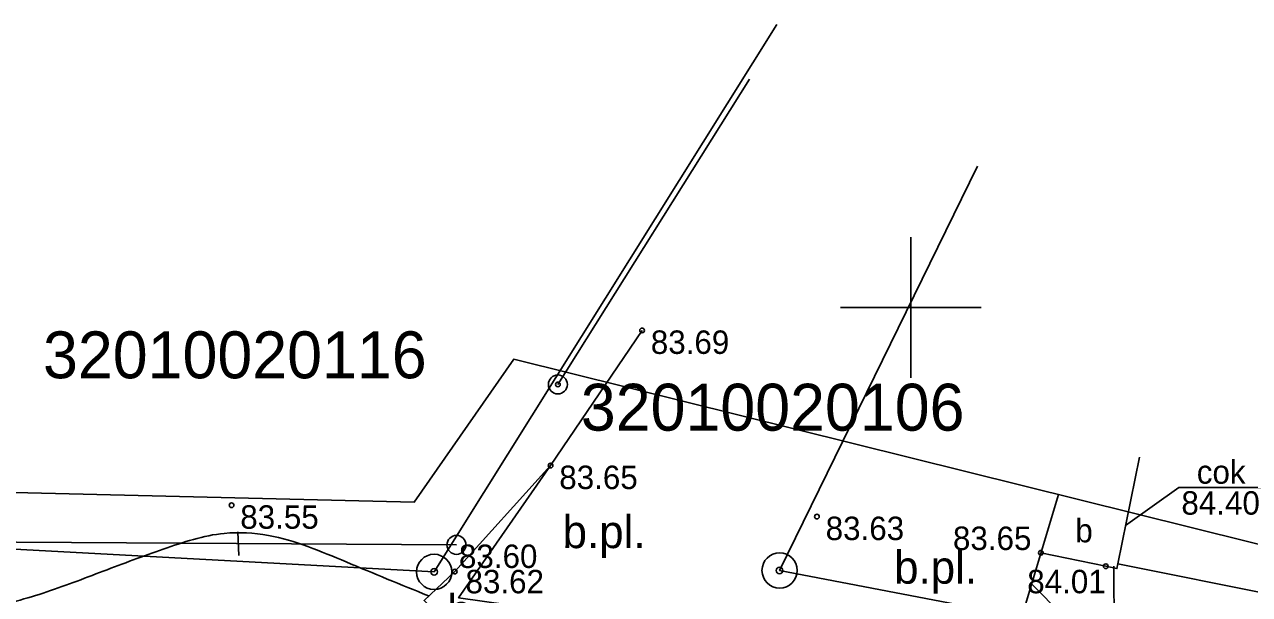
# Model space of a CAD drawing. Extents: x 576692 to 577659, y 273254 to 273799.
# Drawn here: x 577081.1 to 577107.22, y 273493.88 to 273506.03 of the extents above; entities that cross this region are included whole.
import ezdxf

# ---------------------------------------------------------------- set-up
doc = ezdxf.new("R2010")
doc.units = 0
for name, color, linetype in [('APGS_ELEM_####_####_#', 7, 'Continuous'), ('APGS_VADP_ZSPR_####_I', 7, 'Continuous'), ('BUVE_BDET_####_####_#', 7, 'Continuous'), ('BUVE_EKAS_BPAL_####_#', 7, 'Continuous'), ('BUVE_EKAS_RAKS_TKST_#', 7, 'Continuous'), ('CELI_CAPM_####_####_#', 7, 'Continuous'), ('CELI_CMAL_####_####_#', 7, 'Continuous'), ('CELI_ELEM_####_####_#', 7, 'Continuous'), ('CELI_TAKA_####_####_#', 7, 'Continuous'), ('CKOM_ELEM_####_####_#', 7, 'Continuous'), ('DREN_ELEM_####_####_#', 7, 'Continuous'), ('ELEK_ELEM_####_####_#', 7, 'Continuous'), ('GEOD_SITP_####_TKST_#', 7, 'Continuous'), ('HIDT_REZV_####_TKST_#', 7, 'Continuous'), ('RELJ_ELEM_####_####_#', 7, 'Continuous'), ('SILT_VADP_UDEN_####_#', 7, 'Continuous'), ('SILT_VADP_UDEN_TKST_#', 7, 'Continuous'), ('SKAN_VADP_PAST_TKST_#', 7, 'Continuous')]:
    doc.layers.add(name, color=color, linetype=linetype)

msp = doc.modelspace()

# ---------------------------------------------------------------- linework, layer by layer
at = {"layer": 'APGS_ELEM_####_####_#'}
msp.add_lwpolyline([(577091.409, 273493.658), (577090.355, 273493.808), (577092.315, 273496.625)], dxfattribs=at)
at = {"layer": 'BUVE_BDET_####_####_#'}
for points in [[(577092.471, 273498.356), (577096.556, 273504.865)], [(577090.308, 273494.934), (577065.677, 273495.083), (577057.991, 273495.121), (577054.103, 273496.396), (577051.621, 273498.87)], [(577104.323, 273494.482), (577104.329, 273493.102), (577111.669, 273491.573), (577127.008, 273488.667), (577127.42, 273490.297)]]:
    msp.add_lwpolyline(points, dxfattribs=at)
at = {"layer": 'BUVE_EKAS_RAKS_TKST_#'}
for centre, radius in [((577089.833, 273494.359), 0.375), ((577097.198, 273494.389), 0.375), ((577097.198, 273494.389), 0.0702), ((577089.833, 273494.359), 0.0702)]:
    msp.add_circle(centre, radius, dxfattribs=at)
at = {"layer": 'CELI_CAPM_####_####_#'}
for points in [[(577092.315, 273496.625), (577094.267, 273499.508)], [(577103.143, 273496.009), (577101.826, 273491.604), (577095.489, 273493.022), (577091.409, 273493.658), (577090.32, 273493.031), (577089.618, 273493.75), (577090.272, 273494.364), (577092.315, 273496.625)]]:
    msp.add_lwpolyline(points, dxfattribs=at)
at = {"layer": 'CELI_ELEM_####_####_#'}
for centre in [(577092.471, 273498.356), (577090.308, 273494.934)]:
    msp.add_circle(centre, 0.202, dxfattribs=at)
at = {"layer": 'CELI_TAKA_####_####_#'}
msp.add_lwpolyline([(577034.918, 273498.457), (577056.159, 273496.649), (577089.41, 273495.849), (577091.53, 273498.895), (577133.743, 273488.404), (577156.263, 273478.496), (577168.613, 273472.255), (577170.64, 273473.445), (577173.767, 273472.475), (577175.353, 273468.597), (577186.541, 273460.401)], dxfattribs=at)
at = {"layer": 'CKOM_ELEM_####_####_#'}
for p, q in [((577100, 273501.5), (577100, 273500)), ((577098.5, 273500), (577100, 273500)), ((577100, 273500), (577100, 273498.5)), ((577100, 273500), (577101.5, 273500))]:
    msp.add_line(p, q, dxfattribs=at)
at = {"layer": 'DREN_ELEM_####_####_#'}
msp.add_lwpolyline([(577102.771, 273494.766), (577104.154, 273494.478), (577104.392, 273494.428), (577104.414, 273494.533)], dxfattribs=at)
at = {"layer": 'ELEK_ELEM_####_####_#'}
msp.add_lwpolyline([(577154.123, 273477.245), (577150.447, 273479.096), (577143.343, 273483.053), (577137.088, 273486.511), (577133.922, 273487.608), (577129.798, 273488.037), (577125.447, 273488.238), (577119.548, 273489.73), (577114.188, 273490.565), (577108.104, 273491.22), (577105.039, 273492.142), (577103.913, 273492.743), (577102.572, 273494.101)], dxfattribs=at)
at = {"layer": 'GEOD_SITP_####_TKST_#'}
msp.add_line((577085.666, 273494.711), (577085.646, 273495.211), dxfattribs=at)
for points in [[(577083.085, 273488.059), (577082.621, 273488.121), (577081.819, 273488.035), (577080.424, 273487.844), (577079.645, 273487.791), (577078.503, 273487.807), (577077.332, 273487.888), (577075.684, 273487.97), (577071.896, 273487.997), (577071.538, 273488.008), (577070.762, 273488.072), (577067.637, 273488.369), (577067.095, 273488.429), (577064.982, 273488.853), (577060.24, 273490.561), (577058.756, 273491.376), (577057.68, 273492.354), (577057.319, 273492.874), (577056.977, 273493.403), (577056.637, 273493.933), (577056.282, 273494.451), (577056.161, 273494.614), (577055.635, 273495.238), (577054.815, 273496.293), (577054.526, 273496.789)], [(577057.525, 273496.583), (577057.888, 273495.904), (577058.202, 273495.499), (577058.434, 273495.269), (577059.507, 273494.393), (577059.751, 273494.174), (577060.048, 273493.951), (577063.139, 273492.63), (577064.769, 273492.21), (577067.223, 273491.692), (577068.144, 273491.504), (577072.333, 273490.725), (577072.867, 273490.661), (577074.61, 273490.57), (577078.565, 273490.563), (577081.127, 273490.67), (577084.148, 273490.586), (577084.254, 273490.573), (577084.372, 273490.6), (577084.484, 273490.638), (577084.781, 273490.685), (577086.299, 273490.897)], [(577062.792, 273496.433), (577063.35, 273495.69), (577064.73, 273494.531), (577065.604, 273494.051), (577066.504, 273493.714), (577067.236, 273493.554), (577070.138, 273492.989), (577072.348, 273492.815), (577076.704, 273493.258), (577078.86, 273493.458), (577079.485, 273493.473), (577080.179, 273493.565), (577081.493, 273493.905), (577082.778, 273494.375), (577084.058, 273494.844), (577085.359, 273495.18), (577086.298, 273495.135), (577087.957, 273494.571), (577089.711, 273493.848)]]:
    msp.add_spline(points, degree=3, dxfattribs=at)
at = {"layer": 'RELJ_ELEM_####_####_#'}
for centre in [(577094.267, 273499.508), (577092.471, 273498.356), (577092.315, 273496.625), (577085.513, 273495.779), (577097.995, 273495.537), (577102.771, 273494.766), (577104.154, 273494.478), (577090.272, 273494.364)]:
    msp.add_circle(centre, 0.05, dxfattribs=at)
at = {"layer": 'SILT_VADP_UDEN_####_#'}
for points in [[(577069.057, 273503.641), (577064.316, 273495.726), (577074.958, 273495.16), (577089.833, 273494.359), (577097.143, 273506.033)], [(577069.057, 273503.641), (577064.316, 273495.726), (577074.958, 273495.16), (577089.833, 273494.359), (577097.143, 273506.033)], [(577097.143, 273506.033), (577089.833, 273494.359), (577074.958, 273495.16), (577078.383, 273501.129)], [(577130.795, 273504.718), (577129.873, 273499.999), (577126.908, 273488.584), (577104.253, 273493.035), (577097.198, 273494.389), (577101.419, 273503.013)], [(577101.419, 273503.013), (577097.198, 273494.389), (577104.253, 273493.035), (577126.908, 273488.584), (577129.873, 273499.999), (577136.711, 273491.012), (577145.743, 273485.823), (577154.748, 273478.761), (577159.313, 273478.03), (577165.286, 273477.13), (577175.727, 273471.552), (577185.907, 273460.029), (577209.478, 273451.452), (577215.373, 273452.58), (577215.241, 273457.197), (577215.048, 273463.213), (577214.516, 273473.767)], [(577101.419, 273503.013), (577097.198, 273494.389), (577104.253, 273493.035), (577126.908, 273488.584), (577129.873, 273499.999), (577136.711, 273491.012), (577145.743, 273485.823), (577154.748, 273478.761), (577159.313, 273478.03), (577165.286, 273477.13), (577175.727, 273471.552), (577185.907, 273460.029), (577209.478, 273451.452), (577215.373, 273452.58), (577215.241, 273457.197), (577215.048, 273463.213), (577214.516, 273473.767)]]:
    msp.add_lwpolyline(points, dxfattribs=at)
at = {"layer": 'SILT_VADP_UDEN_TKST_#'}
for p, q in [((577105.71, 273496.16), (577104.577, 273495.345)), ((577107.498, 273496.16), (577105.71, 273496.16))]:
    msp.add_line(p, q, dxfattribs=at)
at = {"layer": 'SKAN_VADP_PAST_TKST_#'}
for p, q in [((577104.87, 273496.804), (577104.414, 273494.533)), ((577104.414, 273494.533), (577113.037, 273492.8))]:
    msp.add_line(p, q, dxfattribs=at)

# ---------------------------------------------------------------- texts
at = {"layer": 'APGS_VADP_ZSPR_####_I'}
msp.add_text('b', height=0.5, dxfattribs=at).set_placement((577103.504, 273494.99))
at = {"layer": 'BUVE_EKAS_BPAL_####_#'}
for s, p in [('32010020116', (577081.493, 273498.488)), ('32010020106', (577092.96, 273497.371))]:
    msp.add_text(s, height=1, dxfattribs=at).set_placement(p)
at = {"layer": 'CELI_CMAL_####_####_#'}
for s, p in [('b.pl.', (577092.571, 273494.866)), ('b.pl.', (577099.64, 273494.107)), ('b', (577090.112, 273493.177))]:
    msp.add_text(s, height=0.7, dxfattribs=at).set_placement(p)
at = {"layer": 'HIDT_REZV_####_TKST_#'}
for s, p in [(' 83.69', (577094.267, 273499.008)), (' 83.65', (577092.315, 273496.125)), (' 83.55', (577085.513, 273495.279)), (' 83.63', (577097.995, 273495.037)), (' 83.65', (577100.709, 273494.825)), (' 83.60', (577090.176, 273494.442)), (' 83.62', (577090.316, 273493.902)), (' 84.01', (577102.293, 273493.903))]:
    msp.add_text(s, height=0.5, dxfattribs=at).set_placement(p)
at = {"layer": 'SILT_VADP_UDEN_TKST_#'}
for s, p in [('cok', (577106.094, 273496.239)), (' 84.40', (577105.58, 273495.579))]:
    msp.add_text(s, height=0.5, dxfattribs=at).set_placement(p)

doc.saveas('drawing.dxf')
